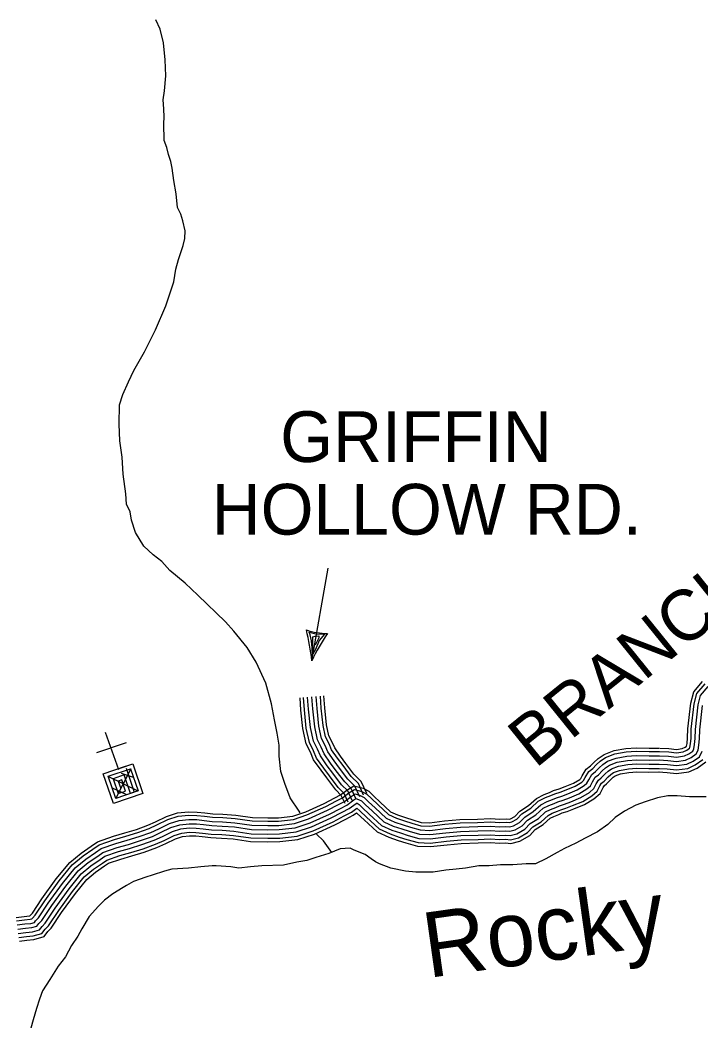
# Model space of a CAD drawing. Extents: x 1788175 to 1969470, y 584502 to 738744.
# Drawn here: x 1912571 to 1917533, y 620687 to 627981 of the extents above; entities that cross this region are included whole.
import ezdxf

# ---------------------------------------------------------------- set-up
doc = ezdxf.new("R2010")
doc.units = 0
for name, color, linetype in [('DESIGN - DRAINAGE - Bridges and Cross Drains Size Text', 7, 'Continuous'), ('DESIGN - ROW - Right-of-Way and Easement Labels', 7, 'Continuous'), ('DESIGN - TRANSPORTATION - Text', 7, 'Continuous'), ('DESIGN - UTILITIES - Cable (Underground) with Text', 7, 'Continuous'), ('SURVEY - TRANSPORTATION - Roads', 7, 'Continuous')]:
    doc.layers.add(name, color=color, linetype=linetype)

msp = doc.modelspace()

# ---------------------------------------------------------------- linework, layer by layer
at = {"layer": 'DESIGN - ROW - Right-of-Way and Easement Labels'}
for p, q in [((1914696.9, 623307.8), (1914815.7, 623981.7)), ((1914684, 623496.4), (1914676.7, 623515.9)), ((1914676.7, 623515.9), (1914727, 623502.7)), ((1914693.5, 623452.8), (1914684, 623496.4)), ((1914700.5, 623401), (1914693.5, 623452.8)), ((1914704.3, 623355.1), (1914704.9, 623480.9)), ((1914704.9, 623480.9), (1914720.9, 623486.6)), ((1914720.9, 623486.6), (1914748.3, 623489.3)), ((1914751, 623455.5), (1914724.4, 623390.3)), ((1914727, 623502.7), (1914790.2, 623501.3)), ((1914747.8, 623474.3), (1914732.9, 623444.7)), ((1914748.3, 623489.3), (1914747.8, 623474.3)), ((1914790.2, 623501.3), (1914751, 623455.5)), ((1914703.1, 623342.5), (1914700.5, 623401)), ((1914724.4, 623390.3), (1914704.3, 623355.1)), ((1914732.9, 623444.7), (1914722.5, 623421.8))]:
    msp.add_line(p, q, dxfattribs=at)
for centre, radius, start, end in [((1913152.5, 623151.3), 1552.3, 5.78757, 14.21535), ((1914825.6, 624037.5), 532.3, 251.5708, 268.4292), ((1915950.5, 622715.7), 1386.4, 145.27927, 154.71781)]:
    msp.add_arc(centre, radius, start, end, dxfattribs=at)
at = {"layer": 'DESIGN - TRANSPORTATION - Text'}
for points in [[(1914612.9, 622197.1), (1914604.3, 622210.2), (1914539.1, 622307.4), (1914499.7, 622411), (1914470.6, 622498.7), (1914459.2, 622610.6), (1914458.1, 622692.7), (1914445, 622778.7), (1914425.7, 622876.5), (1914402.2, 622992.3), (1914362.2, 623144), (1914290.3, 623297.1), (1914224.9, 623404.3), (1914129.4, 623523.1), (1914068.6, 623590.3), (1913866.2, 623785.7), (1913775.1, 623872.5), (1913662, 623965.1), (1913605.1, 624030.3), (1913540.5, 624079.5), (1913473.8, 624142.6), (1913412.5, 624241.9), (1913383.3, 624333.6), (1913374.5, 624393.5), (1913347.8, 624449.2), (1913342.8, 624525.2), (1913323, 624667.1), (1913315.4, 624791.2), (1913297.8, 624911.1), (1913294.2, 625033.2), (1913296.4, 625173.4), (1913319.4, 625249.8), (1913362.1, 625340.5), (1913399, 625425.2), (1913477.2, 625560.5), (1913559, 625721.8), (1913632.6, 625897.1), (1913692.3, 626072.2), (1913705.1, 626164.5), (1913726.1, 626234.8), (1913758.8, 626335.4), (1913772.1, 626387.7), (1913773.4, 626443.8), (1913756.4, 626515.6), (1913741.8, 626565.5), (1913719.2, 626613.2), (1913707.9, 626713.2), (1913690.6, 626809.1), (1913679.4, 626901), (1913668.8, 626948.9), (1913652.2, 626998.8), (1913639.5, 627050.6), (1913620.8, 627102.4), (1913619.2, 627224.6), (1913620.6, 627272.7), (1913619.8, 627332.7), (1913613, 627398.7), (1913624.1, 627463), (1913632.7, 627573.2), (1913629.1, 627691.3), (1913615.5, 627813.3), (1913592.2, 627913.1), (1913559.4, 627980.7)], [(1917570.5, 622315.4), (1917502.7, 622315.4), (1917450, 622315.4), (1917359.6, 622322.9), (1917291.8, 622322.9), (1917216.5, 622307.8), (1917126.1, 622277.7), (1917058.4, 622255.1), (1916975.5, 622209.9), (1916907.7, 622164.7), (1916855, 622112), (1916779.7, 622059.3), (1916689.3, 622014.1), (1916621.5, 621976.5), (1916538.7, 621938.8), (1916486, 621908.7), (1916403.1, 621863.5), (1916327.8, 621825.8), (1916260, 621825.8), (1916162.1, 621818.3), (1916071.7, 621818.3), (1915988.9, 621810.8), (1915913.6, 621810.8), (1915815.7, 621795.7), (1915747.9, 621788.2), (1915672.6, 621780.6), (1915582.2, 621765.6), (1915454.2, 621765.6), (1915378.9, 621773.1), (1915273.4, 621795.7), (1915190.6, 621825.8), (1915160.4, 621840.9), (1915130.3, 621863.5), (1915085.1, 621893.6), (1915006.1, 621926.6), (1914975.9, 621939.7), (1914904.4, 621936), (1914821.5, 621902.1), (1914727.4, 621872), (1914659.6, 621849.4), (1914588.1, 621839), (1914490.1, 621816.4), (1914332, 621810.8), (1914249.1, 621803.2), (1914166.3, 621795.7), (1914106, 621803.2), (1914000.6, 621810.8), (1913970.5, 621810.8), (1913887.6, 621803.2), (1913797.2, 621795.7), (1913676.7, 621788.2), (1913624, 621773.1), (1913533.6, 621743), (1913488.5, 621727.9), (1913398.1, 621697.8), (1913345.4, 621667.7), (1913322.8, 621652.6), (1913247.4, 621607.4), (1913187.2, 621562.2), (1913142, 621517), (1913074.2, 621441.7), (1913021.5, 621351.4), (1912991.4, 621298.6), (1912946.2, 621230.9), (1912901, 621148), (1912848.3, 621080.2), (1912788, 620982.3), (1912735.3, 620899.5), (1912712.7, 620839.2), (1912690.1, 620771.4), (1912667.5, 620688.6), (1912637.4, 620583.1)], [(1914842.2, 621907.7), (1914783, 621994.5), (1914732.1, 622042)]]:
    msp.add_lwpolyline(points, dxfattribs=at)
at = {"layer": 'DESIGN - UTILITIES - Cable (Underground) with Text'}
msp.add_line((1913343.4, 622708.6), (1913127.4, 622635.1), dxfattribs=at)
for points in [[(1913191.3, 622787.7), (1913287.2, 622513.5)], [(1913283.6, 622523.8), (1913285.2, 622519.1), (1913393.2, 622555.8), (1913466.7, 622339.9), (1913250.7, 622266.4), (1913177.3, 622482.3), (1913339.2, 622537.4), (1913340.5, 622533.6)], [(1913343.8, 622524), (1913403.5, 622348.5), (1913268.6, 622302.6), (1913213.5, 622464.5), (1913375.4, 622519.6), (1913430.5, 622357.7), (1913376.5, 622339.3), (1913330.6, 622474.3), (1913249.6, 622446.7), (1913286.4, 622338.8), (1913340.3, 622357.1), (1913312.8, 622438.1), (1913285.8, 622428.9), (1913304.2, 622374.9)], [(1913377, 622520.2), (1913266.8, 622301)], [(1913215.1, 622462.1), (1913428.8, 622359.2)], [(1913308.1, 622487.6), (1913395, 622458.6)], [(1913243.3, 622379.3), (1913346, 622331)]]:
    msp.add_lwpolyline(points, dxfattribs=at)
at = {"layer": 'SURVEY - TRANSPORTATION - Roads'}
for points in [[(1917229.8, 622614.9), (1917294.9, 622611.8), (1917354.2, 622605), (1917411.5, 622612.7), (1917444.5, 622628.2), (1917473.4, 622648.5), (1917481.5, 622665.4), (1917486.2, 622696.3), (1917491.4, 622740.4), (1917492.5, 622806.4), (1917512.7, 622986.7), (1917530.2, 623053.9), (1917586, 623120.1)], [(1917231.3, 622645.9), (1917297.4, 622642.7), (1917353.8, 622636.2), (1917402.7, 622642.8), (1917428.9, 622655.1), (1917448.9, 622669.2), (1917451.5, 622674.6), (1917455.5, 622700.5), (1917460.4, 622742.5), (1917461.6, 622808.4), (1917482.1, 622992.3), (1917502, 623068.5), (1917562.3, 623140.1)], [(1917232.5, 622670.6), (1917299.4, 622667.3), (1917353.6, 622661.1), (1917395.6, 622666.8), (1917416.4, 622676.5), (1917428.1, 622684.8), (1917431, 622703.8), (1917435.7, 622744.1), (1917436.9, 622810), (1917457.7, 622996.9), (1917479.5, 623080.2), (1917543.4, 623156)], [(1914939.1, 622266.1), (1914912, 622325.5), (1914870.9, 622366.5), (1914805.8, 622453.4), (1914764, 622509.1), (1914710.2, 622585.9), (1914687.2, 622639.6), (1914656.1, 622701.8), (1914632.4, 622812.6), (1914618.1, 622948.1), (1914611.2, 623038.1)], [(1914961.6, 622276.4), (1914932.6, 622339.8), (1914889.6, 622382.8), (1914825.5, 622468.2), (1914784, 622523.6), (1914731.9, 622598), (1914709.7, 622650), (1914679.6, 622710), (1914656.8, 622816.5), (1914642.7, 622950.4), (1914635.8, 623040)], [(1914989.8, 622289.3), (1914958.5, 622357.7), (1914913.1, 622403.1), (1914850.3, 622486.8), (1914809.1, 622541.8), (1914759.2, 622613.1), (1914737.8, 622663), (1914709.1, 622720.4), (1914687.5, 622821.4), (1914673.6, 622953.2), (1914666.7, 623042.4)], [(1915018, 622302.2), (1914984.4, 622375.7), (1914936.6, 622423.5), (1914875.1, 622505.4), (1914834.2, 622560), (1914786.4, 622628.3), (1914765.9, 622676.1), (1914738.6, 622730.7), (1914718.1, 622826.3), (1914704.5, 622956), (1914697.7, 623044.7)], [(1915018, 622302.2), (1914984.4, 622375.7), (1914936.6, 622423.5), (1914875.1, 622505.4), (1914834.2, 622560), (1914786.4, 622628.3), (1914765.9, 622676.1), (1914738.6, 622730.7), (1914718.1, 622826.3), (1914704.5, 622956), (1914697.7, 623044.7)], [(1915046.2, 622315), (1915010.3, 622393.7), (1914960.1, 622443.9), (1914899.9, 622524), (1914859.3, 622578.2), (1914813.6, 622643.4), (1914794.1, 622689.1), (1914768.1, 622741), (1914748.8, 622831.2), (1914735.4, 622958.8), (1914728.6, 623047.1)], [(1915074.4, 622327.9), (1915036.1, 622411.6), (1914983.5, 622464.2), (1914924.7, 622542.6), (1914884.4, 622596.4), (1914840.9, 622658.6), (1914822.2, 622702.2), (1914797.6, 622751.4), (1914779.4, 622836), (1914766.2, 622961.6), (1914759.5, 623049.5)], [(1915097.7, 622338.6), (1915057.6, 622426.5), (1915003, 622481.1), (1914945.3, 622558), (1914905.2, 622611.5), (1914863.5, 622671.2), (1914845.5, 622713), (1914822, 622760), (1914804.9, 622840.1), (1914791.8, 622963.9), (1914785.1, 623051.5)], [(1917228.3, 622583.9), (1917292.4, 622580.8), (1917354.5, 622573.7), (1917420.4, 622582.7), (1917460.1, 622601.3), (1917497.8, 622627.8), (1917511.4, 622656.1), (1917516.9, 622692.2), (1917522.4, 622738.3), (1917523.5, 622804.4), (1917543.2, 622981)], [(1917228.3, 622583.9), (1917292.4, 622580.8), (1917354.5, 622573.7), (1917420.4, 622582.7), (1917460.1, 622601.3), (1917497.8, 622627.8), (1917511.4, 622656.1), (1917516.9, 622692.2), (1917522.4, 622738.3), (1917523.5, 622804.4), (1917543.2, 622981)], [(1912542.8, 621435.8), (1912600.5, 621442.8), (1912639.9, 621446.8), (1912642.7, 621447.6), (1912661.6, 621467.1), (1912730.7, 621571), (1912835.3, 621716), (1912932.7, 621835.9), (1913015.7, 621905.2), (1913088, 621954.2), (1913135.1, 621987.4), (1913252.6, 622027.7), (1913335.5, 622051.3), (1913420.4, 622077.7), (1913503, 622107.2), (1913558.2, 622132.1), (1913638.2, 622171.4), (1913718.5, 622197), (1913798.7, 622205.5), (1913861.7, 622204), (1913917.9, 622198.3), (1913975.3, 622191.5), (1914049.5, 622188.7), (1914142.2, 622181.5), (1914264, 622163.6), (1914377.1, 622161.5), (1914453.2, 622162.5), (1914557.9, 622174.7), (1914652.6, 622206), (1914787.5, 622267.3), (1914865, 622307.4), (1914906.5, 622329), (1914952.7, 622363.3), (1915003.9, 622396.3), (1915070.5, 622377.4), (1915111.7, 622355.6), (1915148.4, 622319.9), (1915196.2, 622275.2), (1915270.8, 622206), (1915322.5, 622182.5), (1915379.9, 622163), (1915432, 622146.4), (1915495, 622128.6), (1915553.9, 622126.4), (1915664.3, 622139.4), (1915775.9, 622149.2), (1915904.1, 622153.1), (1915998.5, 622156.6), (1916067.5, 622151.6), (1916113.6, 622154.4), (1916134.3, 622151.9), (1916145.7, 622155.1), (1916176.2, 622172.1), (1916212, 622210.9), (1916276.6, 622251.8), (1916333.4, 622303.7), (1916389.8, 622331.6), (1916429.2, 622346.7), (1916458.9, 622360), (1916499.6, 622373.5), (1916542.4, 622389.1), (1916604.1, 622414.8), (1916649.7, 622442.4), (1916657.3, 622449), (1916666.7, 622467.2), (1916696.2, 622515.9), (1916727.8, 622540.4), (1916752.5, 622565.7), (1916782.4, 622594), (1916826.5, 622624.3), (1916899.6, 622651.6), (1916985.6, 622666.8), (1917060.3, 622672.4), (1917155, 622669.6), (1917227.1, 622670.7)], [(1912546, 621411.3), (1912603.3, 621418.3), (1912644.5, 621422.4), (1912657.1, 621425.9), (1912660.6, 621430.5), (1912681, 621451.5), (1912751, 621556.9), (1912854.9, 621701), (1912950.4, 621818.4), (1913030.6, 621885.4), (1913102.1, 621933.9), (1913146.5, 621965.2), (1913260, 622004.2), (1913342.6, 622027.6), (1913428.2, 622054.3), (1913512.3, 622084.3), (1913568.7, 622109.7), (1913647.4, 622148.4), (1913723.6, 622172.7), (1913799.8, 622180.7), (1913860.2, 622179.3), (1913915.2, 622173.8), (1913973.4, 622166.8), (1914048.1, 622164), (1914139.5, 622157), (1914262, 622139), (1914377, 622136.7), (1914454.8, 622137.9), (1914563.2, 622150.4), (1914661.6, 622183), (1914798.3, 622245.1), (1914876.3, 622285.5), (1914919.6, 622307.9), (1914966.8, 622342.9), (1915007.9, 622369.5), (1915061.3, 622354.3), (1915097.1, 622335.4), (1915131.3, 622302), (1915179.4, 622257.1), (1915256.9, 622185.1), (1915313.4, 622159.5), (1915372.2, 622139.5), (1915424.9, 622122.7), (1915491.1, 622104), (1915554.9, 622101.6), (1915666.8, 622114.8), (1915777.4, 622124.6), (1915904.9, 622128.4), (1915998, 622131.8), (1916067.4, 622126.8), (1916112.8, 622129.6), (1916136.2, 622126.8), (1916155.2, 622132.1), (1916191.7, 622152.4), (1916228, 622191.7), (1916291.7, 622232.1), (1916347.5, 622283.1), (1916399.7, 622308.9), (1916438.6, 622323.9), (1916467.8, 622336.9), (1916507.7, 622350.1), (1916551.3, 622366), (1916615.4, 622392.7), (1916664.4, 622422.4), (1916677.1, 622433.5), (1916688.3, 622455.1), (1916714.9, 622499.1), (1916744.3, 622521.9), (1916769.8, 622548.1), (1916798, 622574.7), (1916838, 622602.2), (1916906.2, 622627.6), (1916988.6, 622642.2), (1917060.9, 622647.7), (1917154.8, 622644.9), (1917227.5, 622645.9)], [(1917226.8, 622553), (1917289.9, 622549.9), (1917354.8, 622542.5), (1917429.2, 622552.6), (1917475.7, 622574.3), (1917522.2, 622607.1), (1917541.4, 622646.8)], [(1912550.1, 621380.6), (1912606.7, 621387.4), (1912650.3, 621391.9), (1912675.5, 621398.9), (1912684.1, 621410.3), (1912705.2, 621432), (1912776.5, 621539.3), (1912879.6, 621682.1), (1912972.6, 621796.6), (1913049.3, 621860.6), (1913119.7, 621908.4), (1913160.8, 621937.3), (1913269.3, 621974.6), (1913351.4, 621997.9), (1913438.1, 622024.8), (1913523.9, 622055.5), (1913581.9, 622081.7), (1913659.1, 622119.6), (1913730, 622142.2), (1913801, 622149.7), (1913858.2, 622148.4), (1913911.8, 622143), (1913970.9, 622135.9), (1914046.3, 622133), (1914136.1, 622126.1), (1914259.4, 622108), (1914377, 622105.7), (1914456.9, 622106.9), (1914570, 622120), (1914672.9, 622154.1), (1914811.9, 622217.2), (1914890.6, 622258), (1914936.1, 622281.5), (1914984.4, 622317.4), (1915012.9, 622335.8), (1915049.6, 622325.4), (1915078.6, 622310.1), (1915109.9, 622279.5), (1915158.3, 622234.4), (1915239.5, 622159), (1915302, 622130.6), (1915362.5, 622110), (1915416, 622093), (1915486.2, 622073.2), (1915556.1, 622070.5), (1915670, 622083.9), (1915779.2, 622093.6), (1915906, 622097.4), (1915997.5, 622100.8), (1916067.2, 622095.8), (1916111.9, 622098.4), (1916138.6, 622095.3), (1916167, 622103.2), (1916211.1, 622127.8), (1916248, 622167.7), (1916310.6, 622207.3), (1916365.2, 622257.3), (1916412.2, 622280.5), (1916450.5, 622295.3), (1916479.1, 622308), (1916517.9, 622320.9), (1916562.6, 622337.1), (1916629.4, 622365), (1916682.7, 622397.3), (1916701.9, 622414), (1916715.3, 622440), (1916738.4, 622478.1), (1916765, 622498.7), (1916791.6, 622526), (1916817.5, 622550.5), (1916852.4, 622574.5), (1916914.4, 622597.6), (1916992.5, 622611.4), (1917061.6, 622616.6), (1917154.6, 622613.9), (1917227.9, 622614.9)], [(1912554.2, 621349.8), (1912610.1, 621356.6), (1912656.1, 621361.3), (1912693.9, 621371.8), (1912707.7, 621390.1), (1912729.4, 621412.4), (1912802, 621521.6), (1912904.2, 621663.2), (1912994.7, 621774.7), (1913068, 621835.8), (1913137.3, 621882.9), (1913175, 621909.4), (1913278.5, 621945), (1913360.2, 621968.2), (1913447.9, 621995.4), (1913535.5, 622026.7), (1913595.1, 622053.6), (1913670.7, 622090.7), (1913736.4, 622111.7), (1913802.3, 622118.6), (1913856.3, 622117.4), (1913908.4, 622112.1), (1913968.5, 622105), (1914044.5, 622102.1), (1914132.6, 622095.3), (1914256.9, 622077), (1914376.9, 622074.7), (1914458.9, 622075.9), (1914576.7, 622089.6), (1914684.2, 622125.2), (1914825.4, 622189.3), (1914904.9, 622230.5), (1914952.6, 622255.2), (1915002.1, 622291.9), (1915018, 622302.2), (1915038, 622296.4), (1915060.2, 622284.7), (1915088.5, 622257.1), (1915137.1, 622211.7), (1915222.1, 622132.8), (1915290.5, 622101.7), (1915352.8, 622080.6), (1915407, 622063.3), (1915481.3, 622042.4), (1915557.4, 622039.4), (1915673.2, 622053.1), (1915781.1, 622062.6), (1915907, 622066.4), (1915997, 622069.7), (1916067, 622064.7), (1916111, 622067.3), (1916141, 622063.8), (1916178.9, 622074.3), (1916230.5, 622103.1), (1916268, 622143.7), (1916329.5, 622182.6), (1916382.9, 622231.4), (1916424.6, 622252.1), (1916462.4, 622266.6), (1916490.3, 622279), (1916528.1, 622291.6), (1916573.9, 622308.3), (1916643.5, 622337.3), (1916701.1, 622372.2), (1916726.8, 622394.6), (1916742.4, 622424.8), (1916762, 622457.1), (1916785.7, 622475.5), (1916813.4, 622503.9), (1916837.1, 622526.3), (1916866.8, 622546.8), (1916922.5, 622567.6), (1916996.4, 622580.6), (1917062.3, 622585.6), (1917154.4, 622582.9), (1917228.3, 622583.9)], [(1912554.2, 621349.8), (1912610.1, 621356.6), (1912656.1, 621361.3), (1912693.9, 621371.8), (1912707.7, 621390.1), (1912729.4, 621412.4), (1912802, 621521.6), (1912904.2, 621663.2), (1912994.7, 621774.7), (1913068, 621835.8), (1913137.3, 621882.9), (1913175, 621909.4), (1913278.5, 621945), (1913360.2, 621968.2), (1913447.9, 621995.4), (1913535.5, 622026.7), (1913595.1, 622053.6), (1913670.7, 622090.7), (1913736.4, 622111.7), (1913802.3, 622118.6), (1913856.3, 622117.4), (1913908.4, 622112.1), (1913968.5, 622105), (1914044.5, 622102.1), (1914132.6, 622095.3), (1914256.9, 622077), (1914376.9, 622074.7), (1914458.9, 622075.9), (1914576.7, 622089.6), (1914684.2, 622125.2), (1914825.4, 622189.3), (1914904.9, 622230.5), (1914952.6, 622255.2), (1915002.1, 622291.9), (1915018, 622302.2), (1915038, 622296.4), (1915060.2, 622284.7), (1915088.5, 622257.1), (1915137.1, 622211.7), (1915222.1, 622132.8), (1915290.5, 622101.7), (1915352.8, 622080.6), (1915407, 622063.3), (1915481.3, 622042.4), (1915557.4, 622039.4), (1915673.2, 622053.1), (1915781.1, 622062.6), (1915907, 622066.4), (1915997, 622069.7), (1916067, 622064.7), (1916111, 622067.3), (1916141, 622063.8), (1916178.9, 622074.3), (1916230.5, 622103.1), (1916268, 622143.7), (1916329.5, 622182.6), (1916382.9, 622231.4), (1916424.6, 622252.1), (1916462.4, 622266.6), (1916490.3, 622279), (1916528.1, 622291.6), (1916573.9, 622308.3), (1916643.5, 622337.3), (1916701.1, 622372.2), (1916726.8, 622394.6), (1916742.4, 622424.8), (1916762, 622457.1), (1916785.7, 622475.5), (1916813.4, 622503.9), (1916837.1, 622526.3), (1916866.8, 622546.8), (1916922.5, 622567.6), (1916996.4, 622580.6), (1917062.3, 622585.6), (1917154.4, 622582.9), (1917228.3, 622583.9)], [(1917225.3, 622522), (1917287.3, 622519), (1917355.1, 622511.2), (1917438.1, 622522.5), (1917491.4, 622547.4), (1917546.6, 622586.4)], [(1912558.3, 621319.1), (1912613.6, 621325.8), (1912661.8, 621330.7), (1912712.4, 621344.8), (1912731.3, 621369.8), (1912753.6, 621392.9), (1912827.5, 621503.9), (1912928.8, 621644.4), (1913016.9, 621752.8), (1913086.6, 621811), (1913155, 621857.4), (1913189.3, 621881.6), (1913287.8, 621915.4), (1913369.1, 621938.4), (1913457.7, 621966), (1913547.1, 621998), (1913608.4, 622025.6), (1913682.3, 622061.9), (1913742.8, 622081.2), (1913803.6, 622087.6), (1913854.4, 622086.4), (1913905, 622081.3), (1913966.1, 622074.1), (1914042.7, 622071.1), (1914129.2, 622064.5), (1914254.3, 622046.1), (1914376.8, 622043.7), (1914460.9, 622044.9), (1914583.4, 622059.2), (1914695.5, 622096.3), (1914839, 622161.4), (1914919.1, 622202.9), (1914969, 622228.8), (1915019.7, 622266.4), (1915023, 622268.5), (1915026.4, 622267.5), (1915041.7, 622259.4), (1915067.1, 622234.7), (1915116, 622189), (1915204.7, 622106.7), (1915279.1, 622072.9), (1915343.1, 622051.1), (1915398.1, 622033.7), (1915476.4, 622011.5), (1915558.6, 622008.4), (1915676.4, 622022.3), (1915782.9, 622031.7), (1915908, 622035.5), (1915996.4, 622038.7), (1916066.8, 622033.6), (1916110.1, 622036.2), (1916143.5, 622032.3), (1916190.8, 622045.4), (1916250, 622078.4), (1916288, 622119.7), (1916348.4, 622157.9), (1916400.6, 622205.6), (1916437.1, 622223.6), (1916474.3, 622238), (1916501.5, 622250.1), (1916538.3, 622262.3), (1916585.2, 622279.4), (1916657.6, 622309.6), (1916719.4, 622347), (1916751.6, 622375.1), (1916769.5, 622409.7), (1916785.5, 622436.1), (1916806.4, 622452.3), (1916835.1, 622481.8), (1916856.6, 622502.1), (1916881.2, 622519.1), (1916930.7, 622537.5), (1917000.2, 622549.8), (1917063, 622554.6), (1917154.1, 622551.9), (1917228.8, 622552.9)], [(1912562.4, 621288.4), (1912617, 621295), (1912667.6, 621300.1), (1912730.8, 621317.7), (1912754.9, 621349.6), (1912777.9, 621373.3), (1912853, 621486.3), (1912953.4, 621625.5), (1913039.1, 621730.9), (1913105.3, 621786.2), (1913172.6, 621831.9), (1913203.5, 621853.7), (1913297.1, 621885.8), (1913377.9, 621908.7), (1913467.5, 621936.6), (1913558.7, 621969.2), (1913621.6, 621997.5), (1913693.9, 622033.1), (1913749.2, 622050.7), (1913804.9, 622056.6), (1913852.5, 622055.5), (1913901.6, 622050.5), (1913963.6, 622043.1), (1914041, 622040.2), (1914125.7, 622033.7), (1914251.7, 622015.1), (1914376.7, 622012.7), (1914462.9, 622014), (1914590.1, 622028.7), (1914706.9, 622067.3), (1914852.5, 622133.5), (1914933.4, 622175.4), (1914985.5, 622202.4), (1915025.4, 622232), (1915045.7, 622212.2), (1915094.9, 622166.4), (1915187.3, 622080.5), (1915267.7, 622044), (1915333.5, 622021.7), (1915389.2, 622004), (1915471.6, 621980.7), (1915559.8, 621977.3), (1915679.5, 621991.4), (1915784.7, 622000.7), (1915909.1, 622004.5), (1915995.9, 622007.6), (1916066.7, 622002.6), (1916109.2, 622005.1), (1916145.9, 622000.7), (1916202.7, 622016.6), (1916269.4, 622053.8), (1916308, 622095.6), (1916367.3, 622133.2), (1916418.2, 622179.7), (1916449.5, 622195.2), (1916486.2, 622209.3), (1916512.7, 622221.2), (1916548.5, 622233), (1916596.4, 622250.5), (1916671.7, 622281.9), (1916737.8, 622321.9), (1916776.4, 622355.6), (1916796.5, 622394.5), (1916809, 622415.1), (1916827.1, 622429.1), (1916856.9, 622459.8), (1916876.1, 622477.9), (1916895.7, 622491.3), (1916938.9, 622507.5), (1917004.1, 622519.1), (1917063.7, 622523.5), (1917153.9, 622520.9), (1917229.2, 622522)], [(1917224.1, 622496.3), (1917285.3, 622493.4), (1917355.4, 622485.3), (1917445.4, 622497.5), (1917504.3, 622525.1), (1917566.9, 622569.2)], [(1912565.8, 621262.9), (1912619.9, 621269.5), (1912672.4, 621274.8), (1912746.1, 621295.3), (1912774.4, 621332.9), (1912798, 621357.1), (1912874.1, 621471.6), (1912973.8, 621609.9), (1913057.5, 621712.8), (1913120.8, 621765.7), (1913187.3, 621810.7), (1913215.3, 621830.5), (1913304.8, 621861.2), (1913385.3, 621884.1), (1913475.7, 621912.2), (1913568.3, 621945.3), (1913632.5, 621974.2), (1913703.5, 622009.1), (1913754.5, 622025.4), (1913805.9, 622030.8), (1913850.9, 622029.8), (1913898.8, 622025), (1913961.6, 622017.5), (1914039.5, 622014.5), (1914122.9, 622008.1), (1914249.6, 621989.4), (1914376.7, 621987), (1914464.6, 621988.3), (1914595.7, 622003.5), (1914716.2, 622043.4), (1914863.8, 622110.3), (1914945.2, 622152.6), (1914999.2, 622180.5), (1915023.2, 622198.3), (1915028, 622193.6), (1915077.4, 622147.5), (1915172.9, 622058.8), (1915258.2, 622020.1), (1915325.4, 621997.3), (1915381.8, 621979.3), (1915467.5, 621955.1), (1915560.8, 621951.5), (1915682.2, 621965.8), (1915786.2, 621975), (1915909.9, 621978.8), (1915995.4, 621981.9), (1916066.5, 621976.8), (1916108.4, 621979.3), (1916147.9, 621974.6), (1916212.5, 621992.6), (1916285.5, 622033.3), (1916324.7, 622075.7), (1916383, 622112.6), (1916432.9, 622158.3), (1916459.9, 622171.6), (1916496.1, 622185.6), (1916522, 622197.1), (1916556.9, 622208.7), (1916605.8, 622226.5), (1916683.3, 622258.9), (1916753, 622301.1), (1916797, 622339.4), (1916819, 622381.9), (1916828.5, 622397.7), (1916844.3, 622409.9), (1916874.9, 622441.4), (1916892.4, 622457.9), (1916907.6, 622468.4), (1916945.7, 622482.6), (1917007.3, 622493.5), (1917064.3, 622497.8), (1917153.7, 622495.2), (1917229.6, 622496.2)]]:
    msp.add_lwpolyline(points, dxfattribs=at)

# ---------------------------------------------------------------- texts
at = {"layer": 'DESIGN - DRAINAGE - Bridges and Cross Drains Size Text'}
msp.add_text('Rocky', height=475, rotation=8, dxfattribs=at).set_placement((1915544, 620993.3))
at = {"layer": 'DESIGN - ROW - Right-of-Way and Easement Labels'}
for s, p in [('GRIFFIN', (1914466.8, 624756.8)), ('HOLLOW RD.', (1913967, 624227.4))]:
    msp.add_text(s, height=370, dxfattribs=at).set_placement(p)
msp.add_text('BRANCH', height=370, rotation=38.87934, dxfattribs=at).set_placement((1916324.3, 622516.5))

doc.saveas('drawing.dxf')
